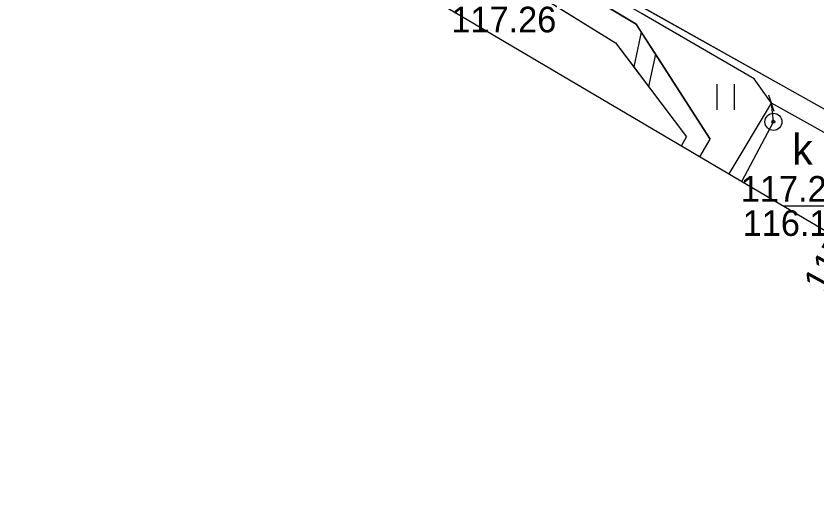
# Model space of a CAD drawing. Extents: x 6434771 to 6436222, y 5663454 to 5664782.
# Drawn here: x 6435156.83 to 6435180.24, y 5663831.97 to 5663845.99 of the extents above; entities that cross this region are included whole.
import ezdxf

# ---------------------------------------------------------------- set-up
doc = ezdxf.new("R2010")
doc.units = 0
for name, color, linetype in [('Warstwa 1', 7, 'Continuous'), ('Warstwa 12', 7, 'Continuous'), ('Warstwa 13', 7, 'Continuous'), ('Warstwa 14', 7, 'Continuous'), ('Warstwa 20', 7, 'Continuous'), ('Warstwa 25', 7, 'Continuous'), ('Warstwa 4', 7, 'Continuous'), ('Warstwa 5', 7, 'Continuous'), ('Warstwa 51', 7, 'Continuous'), ('Warstwa 6', 7, 'Continuous'), ('Warstwa 63', 7, 'Continuous'), ('Warstwa 7', 7, 'Continuous'), ('Warstwa 9', 7, 'Continuous')]:
    doc.layers.add(name, color=color, linetype=linetype)

msp = doc.modelspace()

# ---------------------------------------------------------------- linework, layer by layer
at = {"layer": 'Warstwa 1'}
msp.add_lwpolyline([(6435174.144, 5663853.931), (6435171.58, 5663849.442), (6435172.41, 5663847.792), (6435181.877, 5663842.477), (6435185.952, 5663850.318), (6435178.045, 5663854.794)], close=True, dxfattribs=at)
at = {"layer": 'Warstwa 12'}
for points in [[(6435184.483, 5663853.696), (6435185.853, 5663852.91), (6435186.612, 5663850.3), (6435182.166, 5663841.633), (6435178.918, 5663843.443)], [(6435177.678, 5663841.377), (6435178.918, 5663843.443)]]:
    msp.add_lwpolyline(points, dxfattribs=at)
at = {"layer": 'Warstwa 14'}
msp.add_line((6435179.264, 5663840.442), (6435180.49, 5663840.442), dxfattribs=at)
msp.add_circle((6435178.971, 5663842.902), 0.045, dxfattribs=at)
at = {"layer": 'Warstwa 20'}
msp.add_line((6435178.997, 5663843.206), (6435178.839, 5663843.68), dxfattribs=at)
at = {"layer": 'Warstwa 4'}
msp.add_circle((6435178.971, 5663842.902), 0.25, dxfattribs=at)
at = {"layer": 'Warstwa 5'}
for p, q in [((6435172.41, 5663847.792), (6435181.877, 5663842.477)), ((6435172.751, 5663847.088), (6435174.956, 5663845.751)), ((6435174.956, 5663845.751), (6435175.107, 5663845.517)), ((6435175.107, 5663845.517), (6435175.52, 5663844.878)), ((6435175.52, 5663844.878), (6435177.125, 5663842.394)), ((6435177.329, 5663843.252), (6435177.329, 5663844.002)), ((6435177.829, 5663843.252), (6435177.829, 5663844.002)), ((6435176.823, 5663841.882), (6435177.125, 5663842.394))]:
    msp.add_line(p, q, dxfattribs=at)
at = {"layer": 'Warstwa 51'}
for p, q in [((6435175.107, 5663845.517), (6435174.889, 5663844.504)), ((6435175.52, 5663844.878), (6435175.317, 5663843.935))]:
    msp.add_line(p, q, dxfattribs=at)
for points in [[(6435177.125, 5663842.394), (6435174.956, 5663845.751), (6435172.751, 5663847.088), (6435171.94, 5663847.817), (6435170.775, 5663850.662), (6435170.243, 5663851.368), (6435169.776, 5663851.644), (6435169.295, 5663851.56), (6435168.333, 5663851.361), (6435167.245, 5663851.594), (6435166.035, 5663851.549), (6435163.044, 5663851.485), (6435162.424, 5663851.473), (6435162.103, 5663851.417), (6435161.305, 5663851.039)], [(6435161.764, 5663850.768), (6435162.037, 5663850.967), (6435166.147, 5663850.888), (6435167.438, 5663850.952), (6435169.109, 5663851.082), (6435169.519, 5663851.057), (6435169.977, 5663850.851), (6435170.383, 5663849.716), (6435171.275, 5663847.405), (6435172.026, 5663846.656), (6435174.359, 5663845.208), (6435176.426, 5663842.463)], [(6435176.279, 5663842.203), (6435176.426, 5663842.463)], [(6435176.823, 5663841.882), (6435177.125, 5663842.394)]]:
    msp.add_lwpolyline(points, dxfattribs=at)
at = {"layer": 'Warstwa 6'}
msp.add_circle((6435178.971, 5663842.902), 0.045, dxfattribs=at)
at = {"layer": 'Warstwa 63'}
msp.add_lwpolyline([(6435677.2, 5663546.629), (6436084.093, 5664236.205), (6435222.122, 5664744.822), (6434815.229, 5664055.245)], close=True, dxfattribs=at)
at = {"layer": 'Warstwa 7'}
for points in [[(6435178.971, 5663842.902), (6435178.918, 5663843.443), (6435178.407, 5663844.159), (6435175.129, 5663846.059), (6435172.16, 5663847.785), (6435169.947, 5663853.352), (6435169.103, 5663853.852)], [(6435178.05, 5663841.158), (6435178.971, 5663842.902)]]:
    msp.add_lwpolyline(points, dxfattribs=at)
at = {"layer": 'Warstwa 9'}
for p, q in [((6435172.026, 5663846.656), (6435174.359, 5663845.208)), ((6435174.359, 5663845.208), (6435174.889, 5663844.504)), ((6435174.889, 5663844.504), (6435175.317, 5663843.936)), ((6435175.317, 5663843.936), (6435176.426, 5663842.463)), ((6435176.279, 5663842.203), (6435176.426, 5663842.463))]:
    msp.add_line(p, q, dxfattribs=at)

# ---------------------------------------------------------------- texts
at = {"layer": 'Warstwa 13'}
msp.add_text('117.0', height=0.75, rotation=61.2492, dxfattribs=at).set_placement((6435180.47, 5663837.855))
at = {"layer": 'Warstwa 14'}
msp.add_text('116.18', height=0.75, dxfattribs=at).set_placement((6435178.072, 5663839.567))
at = {"layer": 'Warstwa 25'}
msp.add_text('117.26', height=0.75, dxfattribs=at).set_placement((6435169.556, 5663845.515))
at = {"layer": 'Warstwa 5'}
msp.add_text('k', height=0.9, dxfattribs=at).set_placement((6435179.518, 5663841.65))
at = {"layer": 'Warstwa 6'}
msp.add_text('117.25', height=0.75, dxfattribs=at).set_placement((6435178.017, 5663840.567))

doc.saveas('drawing.dxf')
